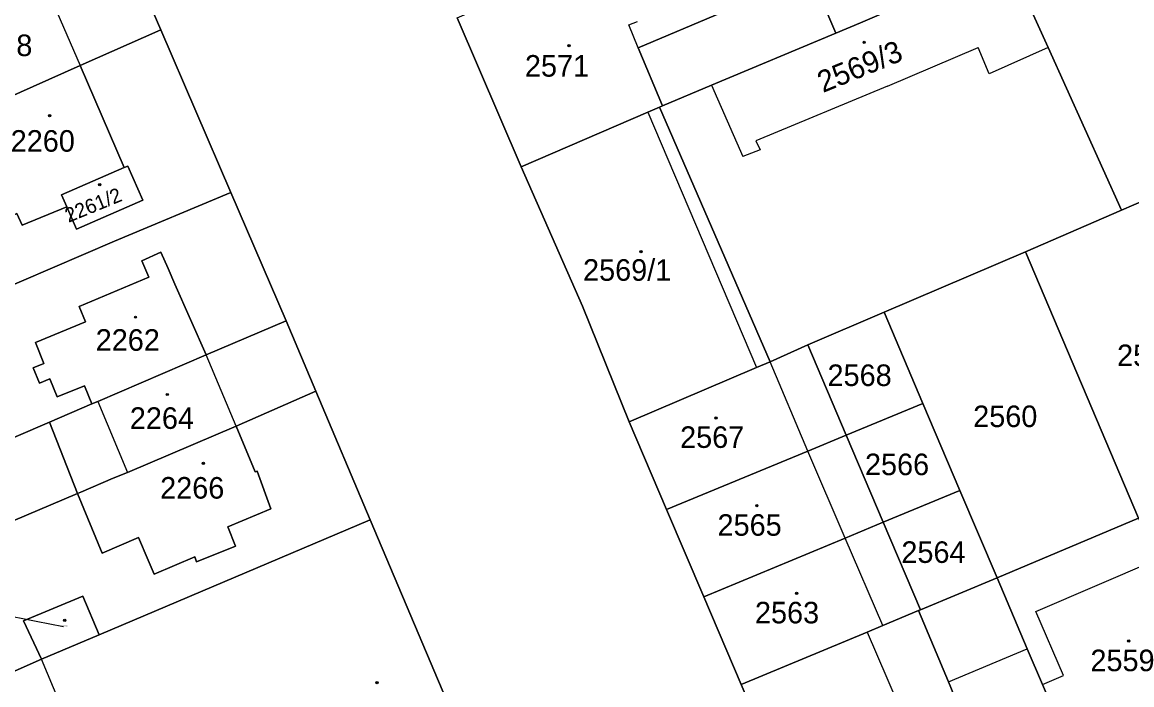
# Model space of a CAD drawing. Extents: x -596233 to -595156, y -1161235 to -1159375.
# Drawn here: x -595851.8 to -595764.4, y -1160671.7 to -1160619.4 of the extents above; entities that cross this region are included whole.
import ezdxf

# ---------------------------------------------------------------- set-up
doc = ezdxf.new("R2010")
doc.units = 0
for name, color, linetype in [('KN_CAR_KR', 7, 'Continuous'), ('KN_KULTURY', 7, 'Continuous'), ('KN_PARC_CIS_POM', 7, 'Continuous'), ('KN_PARC_CIS_POZ', 7, 'Continuous'), ('KN_PARC_CIS_STAV', 7, 'Continuous'), ('KN_PARC_PLOCHA', 7, 'Continuous'), ('PARC_C_SIPKA', 7, 'Continuous'), ('parcely_l', 7, 'Continuous')]:
    doc.layers.add(name, color=color, linetype=linetype)

msp = doc.modelspace()

# ---------------------------------------------------------------- linework, layer by layer
at = {"layer": 'KN_CAR_KR'}
for points in [[(-595850.46, -1160615.35), (-595847.24, -1160622.83)], [(-595804, -1160619.62), (-595803.32, -1160619.34)], [(-595803.25, -1160621.42), (-595804, -1160619.62)], [(-595783.62, -1160624.45), (-595776.46, -1160621.41)], [(-595775.59, -1160623.47), (-595776.46, -1160621.41)], [(-595770.95, -1160621.41), (-595775.59, -1160623.47)], [(-595797.48, -1160624.38), (-595795.02, -1160630.01)], [(-595783.62, -1160624.45), (-595794, -1160628.76)], [(-595802.5, -1160626.5), (-595793.93, -1160646.63)], [(-595794, -1160628.76), (-595793.64, -1160629.47)], [(-595793.64, -1160629.47), (-595795.02, -1160630.01)], [(-595834.95, -1160651.27), (-595837.31, -1160645.64)], [(-595789.88, -1160653.23), (-595792.87, -1160646.18)], [(-595845.86, -1160649.31), (-595843.52, -1160654.91)], [(-595786.95, -1160660.09), (-595789.88, -1160653.23)], [(-595783.97, -1160666.98), (-595786.95, -1160660.09)], [(-595771.92, -1160665.87), (-595762.44, -1160661.8)], [(-595769.75, -1160670.92), (-595771.92, -1160665.87)], [(-595785.22, -1160667.5), (-595782.86, -1160673)], [(-595778.81, -1160671.44), (-595772.59, -1160668.83)], [(-595847.44, -1160676.43), (-595850.29, -1160669.65)], [(-595771.39, -1160671.63), (-595769.75, -1160670.92)]]:
    msp.add_lwpolyline(points, dxfattribs=at)
at = {"layer": 'KN_KULTURY'}
for centre, radius in [((-595808.71, -1160621.26), 0.09), ((-595808.71, -1160621.26), 0.0398), ((-595785.45, -1160621), 0.09), ((-595785.45, -1160621), 0.0398), ((-595849.65, -1160626.77), 0.09), ((-595849.65, -1160626.77), 0.0398), ((-595845.7, -1160632.22), 0.09), ((-595845.7, -1160632.22), 0.0398), ((-595803.04, -1160637.51), 0.09), ((-595803.04, -1160637.51), 0.0398), ((-595842.88, -1160642.67), 0.09), ((-595842.88, -1160642.67), 0.0398), ((-595840.38, -1160648.77), 0.09), ((-595840.38, -1160648.77), 0.0398), ((-595797.12, -1160650.63), 0.09), ((-595797.12, -1160650.63), 0.0398), ((-595837.53, -1160654.2), 0.09), ((-595837.53, -1160654.2), 0.0398), ((-595793.91, -1160657.53), 0.09), ((-595793.91, -1160657.53), 0.0398), ((-595790.78, -1160664.44), 0.09), ((-595790.78, -1160664.44), 0.0398), ((-595848.46, -1160666.59), 0.09), ((-595848.46, -1160666.59), 0.0398), ((-595764.6, -1160668.21), 0.09), ((-595764.6, -1160668.21), 0.0398), ((-595823.84, -1160671.5), 0.09), ((-595823.84, -1160671.5), 0.0398)]:
    msp.add_circle(centre, radius, dxfattribs=at)
at = {"layer": 'KN_PARC_PLOCHA'}
for points in [[(-595787.35, -1160583.57), (-595774.09, -1160614.44), (-595785.74, -1160619.46), (-595787.69, -1160620.28), (-595796.04, -1160600.77), (-595800.78, -1160589.71), (-595801.78, -1160587.2), (-595788.27, -1160581.43)], [(-595735.3, -1160604.49), (-595731.23, -1160613.58), (-595729.21, -1160618.3), (-595735.24, -1160621.08), (-595741.16, -1160623.81), (-595747.02, -1160626.37), (-595754.12, -1160629.47), (-595761.28, -1160632.55), (-595765.17, -1160634.23), (-595770.95, -1160621.41), (-595774.09, -1160614.44), (-595760.01, -1160608.41), (-595748.98, -1160603.72), (-595737.74, -1160599.11), (-595736.97, -1160600.8), (-595736.1, -1160602.72)], [(-595787.69, -1160620.28), (-595797.48, -1160624.38), (-595801.35, -1160626), (-595803.25, -1160621.42), (-595796.66, -1160618.63), (-595799.84, -1160611.45), (-595802.66, -1160605.06), (-595803.24, -1160603.75), (-595796.04, -1160600.77)], [(-595801.35, -1160626), (-595801.57, -1160626.1), (-595802.5, -1160626.5), (-595812.49, -1160630.81), (-595817.52, -1160619.06), (-595809.21, -1160615.48), (-595806.57, -1160614.35), (-595803.61, -1160613.07), (-595799.84, -1160611.45), (-595796.66, -1160618.63), (-595803.25, -1160621.42)], [(-595840.89, -1160620), (-595847.24, -1160622.83), (-595855.67, -1160626.59), (-595858.09, -1160627.67), (-595859.78, -1160628.38), (-595863.02, -1160620.76), (-595858.89, -1160618.98), (-595850.46, -1160615.35), (-595844.08, -1160612.6)], [(-595765.17, -1160634.23), (-595772.74, -1160637.53), (-595783.88, -1160642.28), (-595789.9, -1160644.86), (-595792.87, -1160646.18), (-595801.57, -1160626.1), (-595801.35, -1160626), (-595797.48, -1160624.38), (-595787.69, -1160620.28), (-595785.74, -1160619.46), (-595774.09, -1160614.44), (-595770.95, -1160621.41)], [(-595835.36, -1160632.84), (-595844.53, -1160636.68), (-595876.32, -1160650.35), (-595877.14, -1160648.64), (-595882.32, -1160637.89), (-595861.05, -1160628.92), (-595858.18, -1160634.77), (-595853.34, -1160632.73), (-595852.51, -1160634.63), (-595852.24, -1160634.5), (-595851.81, -1160635.41), (-595848.3, -1160633.96), (-595847.54, -1160635.72), (-595842.31, -1160633.44), (-595843.49, -1160630.75), (-595843.76, -1160630.87), (-595847.24, -1160622.83), (-595840.89, -1160620)], [(-595843.76, -1160630.87), (-595848.71, -1160633.03), (-595848.3, -1160633.96), (-595851.81, -1160635.41), (-595852.24, -1160634.5), (-595852.51, -1160634.63), (-595853.34, -1160632.73), (-595858.18, -1160634.77), (-595861.05, -1160628.92), (-595859.78, -1160628.38), (-595858.09, -1160627.67), (-595855.67, -1160626.59), (-595847.24, -1160622.83)], [(-595792.87, -1160646.18), (-595793.93, -1160646.63), (-595803.97, -1160650.92), (-595807.64, -1160641.79), (-595812.49, -1160630.81), (-595802.5, -1160626.5), (-595801.57, -1160626.1)], [(-595848.3, -1160633.96), (-595848.71, -1160633.03), (-595843.76, -1160630.87), (-595843.49, -1160630.75), (-595842.31, -1160633.44), (-595847.54, -1160635.72)], [(-595752.65, -1160652.8), (-595752.25, -1160653.74), (-595763.83, -1160658.51), (-595772.74, -1160637.53), (-595765.17, -1160634.23), (-595761.28, -1160632.55)], [(-595831, -1160642.97), (-595837.31, -1160645.64), (-595839.77, -1160640.06), (-595840.3, -1160638.84), (-595840.87, -1160637.55), (-595842.39, -1160638.23), (-595841.83, -1160639.51), (-595847.32, -1160641.83), (-595846.82, -1160643.05), (-595850.77, -1160644.68), (-595850.1, -1160646.33), (-595850.94, -1160646.67), (-595850.45, -1160647.88), (-595849.62, -1160647.54), (-595849.05, -1160648.95), (-595846.89, -1160648.09), (-595846.32, -1160649.51), (-595849.65, -1160650.94), (-595871.43, -1160660.3), (-595871.7, -1160659.76), (-595874.46, -1160654.13), (-595876.32, -1160650.35), (-595844.53, -1160636.68), (-595835.36, -1160632.84)], [(-595837.31, -1160645.64), (-595845.86, -1160649.31), (-595846.32, -1160649.51), (-595846.89, -1160648.09), (-595849.05, -1160648.95), (-595849.62, -1160647.54), (-595850.45, -1160647.88), (-595850.94, -1160646.67), (-595850.1, -1160646.33), (-595850.77, -1160644.68), (-595846.82, -1160643.05), (-595847.32, -1160641.83), (-595841.83, -1160639.51), (-595842.39, -1160638.23), (-595840.87, -1160637.55), (-595840.3, -1160638.84), (-595839.77, -1160640.06)], [(-595763.83, -1160658.51), (-595774.97, -1160663.23), (-595777.9, -1160656.33), (-595780.82, -1160649.48), (-595783.88, -1160642.28), (-595772.74, -1160637.53)], [(-595780.82, -1160649.48), (-595786.87, -1160651.98), (-595789.9, -1160644.86), (-595783.88, -1160642.28)], [(-595828.66, -1160648.5), (-595834.95, -1160651.27), (-595843.52, -1160654.91), (-595844.63, -1160655.38), (-595847.18, -1160656.46), (-595847.45, -1160656.58), (-595849.65, -1160650.94), (-595846.32, -1160649.51), (-595845.86, -1160649.31), (-595837.31, -1160645.64), (-595831, -1160642.97)], [(-595786.87, -1160651.98), (-595789.88, -1160653.23), (-595801.03, -1160657.84), (-595803.97, -1160650.92), (-595793.93, -1160646.63), (-595792.87, -1160646.18), (-595789.9, -1160644.86)], [(-595824.38, -1160658.64), (-595845.74, -1160667.72), (-595847.02, -1160664.67), (-595851.7, -1160666.61), (-595850.29, -1160669.65), (-595854.95, -1160671.69), (-595863.95, -1160675.53), (-595866.19, -1160670.97), (-595868.8, -1160665.65), (-595847.45, -1160656.58), (-595845.51, -1160661.27), (-595842.64, -1160660.04), (-595841.88, -1160661.84), (-595841.41, -1160662.94), (-595838.21, -1160661.58), (-595838.06, -1160661.96), (-595835, -1160660.72), (-595835.61, -1160659.21), (-595832.22, -1160657.78), (-595833.3, -1160654.81), (-595833.44, -1160654.87), (-595834.95, -1160651.27), (-595828.66, -1160648.5)], [(-595777.9, -1160656.33), (-595783.95, -1160658.84), (-595786.87, -1160651.98), (-595780.82, -1160649.48)], [(-595847.45, -1160656.58), (-595868.8, -1160665.65), (-595871.43, -1160660.3), (-595849.65, -1160650.94)], [(-595847.45, -1160656.58), (-595847.18, -1160656.46), (-595844.63, -1160655.38), (-595843.52, -1160654.91), (-595834.95, -1160651.27), (-595833.44, -1160654.87), (-595833.3, -1160654.81), (-595832.22, -1160657.78), (-595835.61, -1160659.21), (-595835, -1160660.72), (-595838.06, -1160661.96), (-595838.21, -1160661.58), (-595841.41, -1160662.94), (-595841.88, -1160661.84), (-595842.64, -1160660.04), (-595845.51, -1160661.27)], [(-595783.95, -1160658.84), (-595786.95, -1160660.09), (-595798.09, -1160664.72), (-595801.03, -1160657.84), (-595789.88, -1160653.23), (-595786.87, -1160651.98)], [(-595774.97, -1160663.23), (-595781, -1160665.74), (-595783.95, -1160658.84), (-595777.9, -1160656.33)], [(-595815.5, -1160679.63), (-595824.33, -1160683.37), (-595824.27, -1160683.51), (-595827.83, -1160685.01), (-595827.89, -1160684.87), (-595829.92, -1160685.73), (-595830.37, -1160686.99), (-595844.66, -1160677.14), (-595848.07, -1160678.57), (-595851.48, -1160679.99), (-595854.95, -1160671.69), (-595850.29, -1160669.65), (-595845.74, -1160667.72), (-595824.38, -1160658.64)], [(-595781, -1160665.74), (-595781.16, -1160665.81), (-595783.97, -1160666.98), (-595785.22, -1160667.5), (-595795.15, -1160671.64), (-595798.09, -1160664.72), (-595786.95, -1160660.09), (-595783.95, -1160658.84)], [(-595757.48, -1160673.47), (-595768.59, -1160678.23), (-595771.39, -1160671.63), (-595772.59, -1160668.83), (-595774.97, -1160663.23), (-595763.83, -1160658.51), (-595762.44, -1160661.8)], [(-595768.59, -1160678.23), (-595774.87, -1160680.91), (-595777.78, -1160673.93), (-595778.81, -1160671.44), (-595781.16, -1160665.81), (-595781, -1160665.74), (-595774.97, -1160663.23), (-595772.59, -1160668.83), (-595771.39, -1160671.63)], [(-595845.74, -1160667.72), (-595850.29, -1160669.65), (-595851.7, -1160666.61), (-595847.02, -1160664.67)], [(-595774.87, -1160680.91), (-595788.01, -1160686.41), (-595789, -1160685.98), (-595795.15, -1160671.64), (-595785.22, -1160667.5), (-595783.97, -1160666.98), (-595781.16, -1160665.81), (-595778.81, -1160671.44), (-595777.78, -1160673.93)]]:
    msp.add_lwpolyline(points, close=True, dxfattribs=at)
msp.add_lwpolyline([(-595817.52, -1160619.06), (-595812.49, -1160630.81), (-595807.64, -1160641.79), (-595803.97, -1160650.92), (-595801.03, -1160657.84), (-595798.09, -1160664.72), (-595795.15, -1160671.64), (-595789, -1160685.98), (-595788.01, -1160686.41), (-595808.84, -1160694.89), (-595811.03, -1160689.69), (-595811.22, -1160689.76), (-595813.57, -1160684.19), (-595813.39, -1160684.12), (-595815.32, -1160679.56), (-595815.5, -1160679.63), (-595824.38, -1160658.64), (-595828.66, -1160648.5), (-595831, -1160642.97), (-595835.36, -1160632.84), (-595840.89, -1160620), (-595844.08, -1160612.6)], dxfattribs=at)
at = {"layer": 'PARC_C_SIPKA'}
msp.add_lwpolyline([(-595848.55, -1160667.08), (-595850.7, -1160666.66), (-595853.6449, -1160666.0876)], dxfattribs=at)
at = {"layer": 'parcely_l'}
for points in [[(-595787.69, -1160620.28), (-595796.04, -1160600.77)], [(-595799.84, -1160611.45), (-595796.66, -1160618.63), (-595803.25, -1160621.42), (-595801.35, -1160626)], [(-595840.89, -1160620), (-595844.08, -1160612.6)], [(-595774.09, -1160614.44), (-595785.74, -1160619.46), (-595787.69, -1160620.28)], [(-595774.09, -1160614.44), (-595770.95, -1160621.41), (-595765.17, -1160634.23)], [(-595817.52, -1160619.06), (-595812.49, -1160630.81)], [(-595847.24, -1160622.83), (-595840.89, -1160620)], [(-595835.36, -1160632.84), (-595840.89, -1160620)], [(-595801.35, -1160626), (-595797.48, -1160624.38), (-595787.69, -1160620.28)], [(-595859.78, -1160628.38), (-595858.09, -1160627.67), (-595855.67, -1160626.59), (-595847.24, -1160622.83)], [(-595843.76, -1160630.87), (-595847.24, -1160622.83)], [(-595801.57, -1160626.1), (-595802.5, -1160626.5), (-595812.49, -1160630.81)], [(-595801.57, -1160626.1), (-595801.35, -1160626)], [(-595792.87, -1160646.18), (-595801.57, -1160626.1)], [(-595861.05, -1160628.92), (-595858.18, -1160634.77), (-595853.34, -1160632.73), (-595852.51, -1160634.63), (-595852.24, -1160634.5), (-595851.81, -1160635.41), (-595848.3, -1160633.96)], [(-595848.3, -1160633.96), (-595848.71, -1160633.03), (-595843.76, -1160630.87)], [(-595843.76, -1160630.87), (-595843.49, -1160630.75), (-595842.31, -1160633.44), (-595847.54, -1160635.72), (-595848.3, -1160633.96)], [(-595812.49, -1160630.81), (-595807.64, -1160641.79), (-595803.97, -1160650.92)], [(-595761.28, -1160632.55), (-595765.17, -1160634.23)], [(-595835.36, -1160632.84), (-595844.53, -1160636.68), (-595876.32, -1160650.35)], [(-595831, -1160642.97), (-595835.36, -1160632.84)], [(-595765.17, -1160634.23), (-595772.74, -1160637.53)], [(-595846.32, -1160649.51), (-595846.89, -1160648.09), (-595849.05, -1160648.95), (-595849.62, -1160647.54), (-595850.45, -1160647.88), (-595850.94, -1160646.67), (-595850.1, -1160646.33), (-595850.77, -1160644.68), (-595846.82, -1160643.05), (-595847.32, -1160641.83), (-595841.83, -1160639.51), (-595842.39, -1160638.23), (-595840.87, -1160637.55), (-595840.3, -1160638.84), (-595839.77, -1160640.06), (-595837.31, -1160645.64)], [(-595772.74, -1160637.53), (-595783.88, -1160642.28)], [(-595763.83, -1160658.51), (-595772.74, -1160637.53)], [(-595789.9, -1160644.86), (-595783.88, -1160642.28)], [(-595783.88, -1160642.28), (-595780.82, -1160649.48)], [(-595837.31, -1160645.64), (-595831, -1160642.97)], [(-595828.66, -1160648.5), (-595831, -1160642.97)], [(-595789.9, -1160644.86), (-595792.87, -1160646.18)], [(-595786.87, -1160651.98), (-595789.9, -1160644.86)], [(-595837.31, -1160645.64), (-595845.86, -1160649.31), (-595846.32, -1160649.51)], [(-595803.97, -1160650.92), (-595793.93, -1160646.63), (-595792.87, -1160646.18)], [(-595834.95, -1160651.27), (-595828.66, -1160648.5)], [(-595824.38, -1160658.64), (-595828.66, -1160648.5)], [(-595849.65, -1160650.94), (-595846.32, -1160649.51)], [(-595780.82, -1160649.48), (-595786.87, -1160651.98)], [(-595780.82, -1160649.48), (-595777.9, -1160656.33)], [(-595871.43, -1160660.3), (-595849.65, -1160650.94)], [(-595847.45, -1160656.58), (-595849.65, -1160650.94)], [(-595803.97, -1160650.92), (-595801.03, -1160657.84)], [(-595847.45, -1160656.58), (-595847.18, -1160656.46), (-595844.63, -1160655.38), (-595843.52, -1160654.91), (-595834.95, -1160651.27)], [(-595834.95, -1160651.27), (-595833.44, -1160654.87), (-595833.3, -1160654.81), (-595832.22, -1160657.78), (-595835.61, -1160659.21), (-595835, -1160660.72), (-595838.06, -1160661.96), (-595838.21, -1160661.58), (-595841.41, -1160662.94), (-595841.88, -1160661.84), (-595842.64, -1160660.04), (-595845.51, -1160661.27), (-595847.45, -1160656.58)], [(-595801.03, -1160657.84), (-595789.88, -1160653.23), (-595786.87, -1160651.98)], [(-595786.87, -1160651.98), (-595783.95, -1160658.84)], [(-595783.95, -1160658.84), (-595777.9, -1160656.33)], [(-595777.9, -1160656.33), (-595774.97, -1160663.23)], [(-595868.8, -1160665.65), (-595847.45, -1160656.58)], [(-595801.03, -1160657.84), (-595798.09, -1160664.72)], [(-595845.74, -1160667.72), (-595824.38, -1160658.64)], [(-595815.5, -1160679.63), (-595824.38, -1160658.64)], [(-595783.95, -1160658.84), (-595786.95, -1160660.09), (-595798.09, -1160664.72)], [(-595781, -1160665.74), (-595783.95, -1160658.84)], [(-595763.83, -1160658.51), (-595774.97, -1160663.23)], [(-595781, -1160665.74), (-595774.97, -1160663.23)], [(-595774.97, -1160663.23), (-595772.59, -1160668.83), (-595771.39, -1160671.63), (-595768.59, -1160678.23)], [(-595845.74, -1160667.72), (-595847.02, -1160664.67), (-595851.7, -1160666.61), (-595850.29, -1160669.65)], [(-595798.09, -1160664.72), (-595795.15, -1160671.64)], [(-595781.16, -1160665.81), (-595783.97, -1160666.98), (-595785.22, -1160667.5), (-595795.15, -1160671.64)], [(-595781.16, -1160665.81), (-595781, -1160665.74)], [(-595774.87, -1160680.91), (-595777.78, -1160673.93), (-595778.81, -1160671.44), (-595781.16, -1160665.81)], [(-595850.29, -1160669.65), (-595845.74, -1160667.72)], [(-595854.95, -1160671.69), (-595850.29, -1160669.65)], [(-595795.15, -1160671.64), (-595789, -1160685.98), (-595788.01, -1160686.41)]]:
    msp.add_lwpolyline(points, dxfattribs=at)

# ---------------------------------------------------------------- texts
at = {"layer": 'KN_PARC_CIS_POM'}
msp.add_text('2267/2', height=0.1, dxfattribs=at).set_placement((-595848.6583, -1160667.08))
at = {"layer": 'KN_PARC_CIS_POZ'}
for s, p in [('2558', (-595765.5166, -1160646.53)), ('2568', (-595788.3366, -1160648.1)), ('2560', (-595776.8566, -1160651.34)), ('2566', (-595785.3866, -1160655.13)), ('2564', (-595782.5166, -1160662.05))]:
    msp.add_text(s, height=1.7, dxfattribs=at).set_placement(p)
at = {"layer": 'KN_PARC_CIS_STAV'}
for s, p in [('2258', (-595856.0666, -1160622.08)), ('2571', (-595812.1866, -1160623.7)), ('2260', (-595852.7166, -1160629.62)), ('2569/1', (-595807.6066, -1160639.8)), ('2262', (-595846.0166, -1160645.32)), ('2264', (-595843.3266, -1160651.48)), ('2567', (-595799.9566, -1160652.98)), ('2266', (-595840.9366, -1160656.98)), ('2565', (-595797.0066, -1160659.91)), ('2563', (-595794.0566, -1160666.82)), ('2559', (-595767.6166, -1160670.59))]:
    msp.add_text(s, height=1.7, dxfattribs=at).set_placement(p)
for s, height, rotation, p in [('2569/3', 1.7, 22.26061, (-595788.6976, -1160624.9946)), ('2261/2', 1.14, 22.268597, (-595848.1591, -1160635.234))]:
    msp.add_text(s, height=height, rotation=rotation, dxfattribs=at).set_placement(p)

doc.saveas('drawing.dxf')
